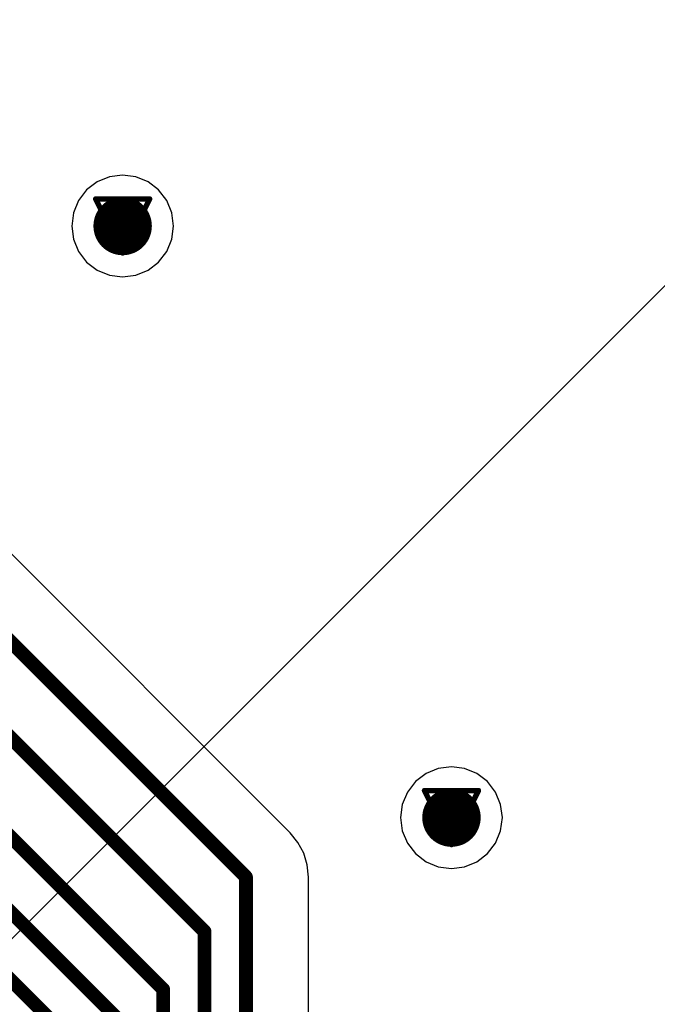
# Model space of a CAD drawing. Header units: millimetres. Extents: x 138 to 555, y 26 to 334.
# Tile 320 of 656: x 236 to 242, y 247 to 256. Entities that reach past the tile are written whole.
import ezdxf

# ---------------------------------------------------------------- set-up
doc = ezdxf.new("R2010")
doc.units = ezdxf.units.MM
for name, color, linetype in [('BottomLayer', 5, 'Continuous'), ('DrillDrawing', 1, 'Continuous'), ('MidLayer1', 16, 'Continuous'), ('MidLayer2', 76, 'Continuous'), ('MidLayer3', 90, 'Continuous'), ('MidLayer4', 156, 'Continuous'), ('MultiLayer', 9, 'Continuous'), ('TopLayer', 1, 'Continuous'), ('ViaHoleLayer', 16, 'Continuous')]:
    doc.layers.add(name, color=color, linetype=linetype)

msp = doc.modelspace()

# ---------------------------------------------------------------- linework, layer by layer
at = {"layer": 'BottomLayer', "const_width": 0.275}
for points in [[(237.0753, 253.9165, 1), (237.3503, 253.9165, 1)], [(240.1699, 248.3497, 1), (240.4449, 248.3497, 1)]]:
    msp.add_lwpolyline(points, format="xyb", close=True, dxfattribs=at)
at = {"layer": 'DrillDrawing', "const_width": 0.0508}
for points in [[(236.9588, 254.1705), (237.4668, 254.1705)], [(236.9588, 254.1705), (237.2128, 253.6625)], [(237.2128, 253.6625), (237.4668, 254.1705)], [(237.0604, 254.0689), (237.3652, 254.0689)], [(237.0604, 254.0689), (237.2128, 253.7641)], [(237.2128, 253.7641), (237.3652, 254.0689)], [(240.0534, 248.6037), (240.5614, 248.6037)], [(240.0534, 248.6037), (240.3074, 248.0957)], [(240.3074, 248.0957), (240.5614, 248.6037)], [(240.155, 248.5021), (240.4598, 248.5021)], [(240.155, 248.5021), (240.3074, 248.1973)], [(240.3074, 248.1973), (240.4598, 248.5021)]]:
    msp.add_lwpolyline(points, dxfattribs=at)
at = {"layer": 'DrillDrawing', "const_width": 0.0254}
for points in [[(236.9461, 254.1705, 1), (236.9715, 254.1705, 1)], [(236.9461, 254.1705, 1), (236.9715, 254.1705, 1)], [(237.4541, 254.1705, 1), (237.4795, 254.1705, 1)], [(237.4541, 254.1705, 1), (237.4795, 254.1705, 1)], [(237.0477, 254.0689, 1), (237.0731, 254.0689, 1)], [(237.0477, 254.0689, 1), (237.0731, 254.0689, 1)], [(237.3525, 254.0689, 1), (237.3779, 254.0689, 1)], [(237.3525, 254.0689, 1), (237.3779, 254.0689, 1)], [(237.2001, 253.7641, 1), (237.2255, 253.7641, 1)], [(237.2001, 253.7641, 1), (237.2255, 253.7641, 1)], [(237.2001, 253.6625, 1), (237.2255, 253.6625, 1)], [(237.2001, 253.6625, 1), (237.2255, 253.6625, 1)], [(240.0407, 248.6037, 1), (240.0661, 248.6037, 1)], [(240.0407, 248.6037, 1), (240.0661, 248.6037, 1)], [(240.5487, 248.6037, 1), (240.5741, 248.6037, 1)], [(240.5487, 248.6037, 1), (240.5741, 248.6037, 1)], [(240.1423, 248.5021, 1), (240.1677, 248.5021, 1)], [(240.1423, 248.5021, 1), (240.1677, 248.5021, 1)], [(240.4471, 248.5021, 1), (240.4725, 248.5021, 1)], [(240.4471, 248.5021, 1), (240.4725, 248.5021, 1)], [(240.2947, 248.1973, 1), (240.3201, 248.1973, 1)], [(240.2947, 248.1973, 1), (240.3201, 248.1973, 1)], [(240.2947, 248.0957, 1), (240.3201, 248.0957, 1)], [(240.2947, 248.0957, 1), (240.3201, 248.0957, 1)]]:
    msp.add_lwpolyline(points, format="xyb", close=True, dxfattribs=at)
at = {"layer": 'MidLayer1'}
for p, q in [((236.9732, 254.3314), (236.874, 254.2553)), ((237.0888, 254.3793), (236.9732, 254.3314)), ((237.2128, 254.3956), (237.0888, 254.3793)), ((237.3368, 254.3793), (237.2128, 254.3956)), ((237.4523, 254.3314), (237.3368, 254.3793)), ((237.5516, 254.2553), (237.4523, 254.3314)), ((236.874, 254.2553), (236.7979, 254.156)), ((237.6277, 254.156), (237.5516, 254.2553)), ((236.7979, 254.156), (236.75, 254.0405)), ((237.6756, 254.0405), (237.6277, 254.156)), ((236.75, 254.0405), (236.7337, 253.9165)), ((237.6919, 253.9165), (237.6756, 254.0405)), ((236.7337, 253.9165), (236.75, 253.7925)), ((237.6756, 253.7925), (237.6919, 253.9165)), ((236.75, 253.7925), (236.7979, 253.6769)), ((237.6277, 253.6769), (237.6756, 253.7925)), ((236.7979, 253.6769), (236.874, 253.5777)), ((237.5516, 253.5777), (237.6277, 253.6769)), ((236.874, 253.5777), (236.9732, 253.5016)), ((236.9732, 253.5016), (237.0888, 253.4537)), ((237.3368, 253.4537), (237.4523, 253.5016)), ((237.4523, 253.5016), (237.5516, 253.5777)), ((237.0888, 253.4537), (237.2128, 253.4374)), ((237.2128, 253.4374), (237.3368, 253.4537)), ((242.3205, 253.361), (227.8963, 238.9368))]:
    msp.add_line(p, q, dxfattribs=at)
at = {"layer": 'MidLayer1', "const_width": 0.275}
for points in [[(237.0753, 253.9165, 1), (237.3503, 253.9165, 1)], [(240.1699, 248.3497, 1), (240.4449, 248.3497, 1)]]:
    msp.add_lwpolyline(points, format="xyb", close=True, dxfattribs=at)
at = {"layer": 'MidLayer2', "const_width": 0.275}
for points in [[(237.0753, 253.9165, 1), (237.3503, 253.9165, 1)], [(240.1699, 248.3497, 1), (240.4449, 248.3497, 1)]]:
    msp.add_lwpolyline(points, format="xyb", close=True, dxfattribs=at)
at = {"layer": 'MidLayer3', "const_width": 0.275}
for points in [[(237.0753, 253.9165, 1), (237.3503, 253.9165, 1)], [(240.1699, 248.3497, 1), (240.4449, 248.3497, 1)]]:
    msp.add_lwpolyline(points, format="xyb", close=True, dxfattribs=at)
at = {"layer": 'MidLayer4'}
for p, q in [((236.9732, 254.3314), (236.874, 254.2553)), ((237.0888, 254.3793), (236.9732, 254.3314)), ((237.2128, 254.3956), (237.0888, 254.3793)), ((237.3368, 254.3793), (237.2128, 254.3956)), ((237.4523, 254.3314), (237.3368, 254.3793)), ((237.5516, 254.2553), (237.4523, 254.3314)), ((236.874, 254.2553), (236.7979, 254.156)), ((237.6277, 254.156), (237.5516, 254.2553)), ((236.7979, 254.156), (236.75, 254.0405)), ((237.6756, 254.0405), (237.6277, 254.156)), ((236.75, 254.0405), (236.7337, 253.9165)), ((237.6919, 253.9165), (237.6756, 254.0405)), ((236.7337, 253.9165), (236.75, 253.7925)), ((237.6756, 253.7925), (237.6919, 253.9165)), ((236.75, 253.7925), (236.7979, 253.6769)), ((237.6277, 253.6769), (237.6756, 253.7925)), ((236.7979, 253.6769), (236.874, 253.5777)), ((237.5516, 253.5777), (237.6277, 253.6769)), ((236.874, 253.5777), (236.9732, 253.5016)), ((236.9732, 253.5016), (237.0888, 253.4537)), ((237.3368, 253.4537), (237.4523, 253.5016)), ((237.4523, 253.5016), (237.5516, 253.5777)), ((237.0888, 253.4537), (237.2128, 253.4374)), ((237.2128, 253.4374), (237.3368, 253.4537)), ((240.1834, 248.8125), (240.0678, 248.7646)), ((240.3074, 248.8288), (240.1834, 248.8125)), ((240.4314, 248.8125), (240.3074, 248.8288)), ((240.5469, 248.7646), (240.4314, 248.8125)), ((239.9686, 248.6885), (239.8925, 248.5892)), ((240.0678, 248.7646), (239.9686, 248.6885)), ((240.6461, 248.6885), (240.5469, 248.7646)), ((240.7223, 248.5892), (240.6461, 248.6885)), ((239.8925, 248.5892), (239.8446, 248.4737)), ((240.7701, 248.4737), (240.7223, 248.5892)), ((239.8446, 248.4737), (239.8283, 248.3497)), ((240.7865, 248.3497), (240.7701, 248.4737)), ((239.8283, 248.3497), (239.8446, 248.2257)), ((240.7701, 248.2257), (240.7865, 248.3497)), ((239.8446, 248.2257), (239.8925, 248.1101)), ((240.7223, 248.1101), (240.7701, 248.2257)), ((239.8925, 248.1101), (239.9686, 248.0109)), ((240.6461, 248.0109), (240.7223, 248.1101)), ((239.9686, 248.0109), (240.0678, 247.9348)), ((240.5469, 247.9348), (240.6461, 248.0109)), ((240.0678, 247.9348), (240.1834, 247.8869)), ((240.1834, 247.8869), (240.3074, 247.8706)), ((240.3074, 247.8706), (240.4314, 247.8869)), ((240.4314, 247.8869), (240.5469, 247.9348))]:
    msp.add_line(p, q, dxfattribs=at)
at = {"layer": 'MidLayer4', "const_width": 0.275}
for points in [[(237.0753, 253.9165, 1), (237.3503, 253.9165, 1)], [(240.1699, 248.3497, 1), (240.4449, 248.3497, 1)]]:
    msp.add_lwpolyline(points, format="xyb", close=True, dxfattribs=at)
at = {"layer": 'MultiLayer', "const_width": 0.275}
for points in [[(237.0753, 253.9165, 1), (237.3503, 253.9165, 1)], [(240.1699, 248.3497, 1), (240.4449, 248.3497, 1)]]:
    msp.add_lwpolyline(points, format="xyb", close=True, dxfattribs=at)
at = {"layer": 'TopLayer'}
for p, q in [((238.789, 248.2058), (231.137, 255.8579)), ((238.8622, 248.1167), (238.789, 248.2058)), ((238.9165, 248.0151), (238.8622, 248.1167)), ((238.9499, 247.9048), (238.9165, 248.0151)), ((238.9612, 247.7901), (238.9499, 247.9048)), ((238.9612, 235.4181), (238.9612, 247.7901))]:
    msp.add_line(p, q, dxfattribs=at)
at = {"layer": 'TopLayer', "const_width": 0.13}
for points in [[(230.3812, 255.7824), (238.3734, 247.7901)], [(230.3788, 254.8824), (237.9834, 247.2778)], [(233.1171, 250.5049), (237.2034, 246.4186)], [(234.2133, 250.1146), (237.5934, 246.7345)], [(232.9158, 250.0664), (236.8134, 246.1688)], [(238.3734, 235.4181), (238.3734, 247.7901)], [(237.9834, 235.7972), (237.9834, 247.2778)], [(237.5934, 236.2298), (237.5934, 246.7345)]]:
    msp.add_lwpolyline(points, dxfattribs=at)
at = {"layer": 'TopLayer'}
for points, const_width in [([(237.0753, 253.9165, 1), (237.3503, 253.9165, 1)], 0.275), ([(240.1699, 248.3497, 1), (240.4449, 248.3497, 1)], 0.275), ([(238.3409, 247.7901, 1), (238.4059, 247.7901, 1)], 0.065), ([(238.3409, 247.7901, 1), (238.4059, 247.7901, 1)], 0.065), ([(237.9509, 247.2778, 1), (238.0159, 247.2778, 1)], 0.065), ([(237.9509, 247.2778, 1), (238.0159, 247.2778, 1)], 0.065), ([(237.5609, 246.7345, 1), (237.6259, 246.7345, 1)], 0.065), ([(237.5609, 246.7345, 1), (237.6259, 246.7345, 1)], 0.065)]:
    msp.add_lwpolyline(points, format="xyb", close=True, dxfattribs=dict(at, const_width=const_width))
at = {"layer": 'ViaHoleLayer', "const_width": 0.15}
for points in [[(237.1378, 253.9165, 1), (237.2878, 253.9165, 1)], [(240.2324, 248.3497, 1), (240.3824, 248.3497, 1)]]:
    msp.add_lwpolyline(points, format="xyb", close=True, dxfattribs=at)

doc.saveas('drawing.dxf')
